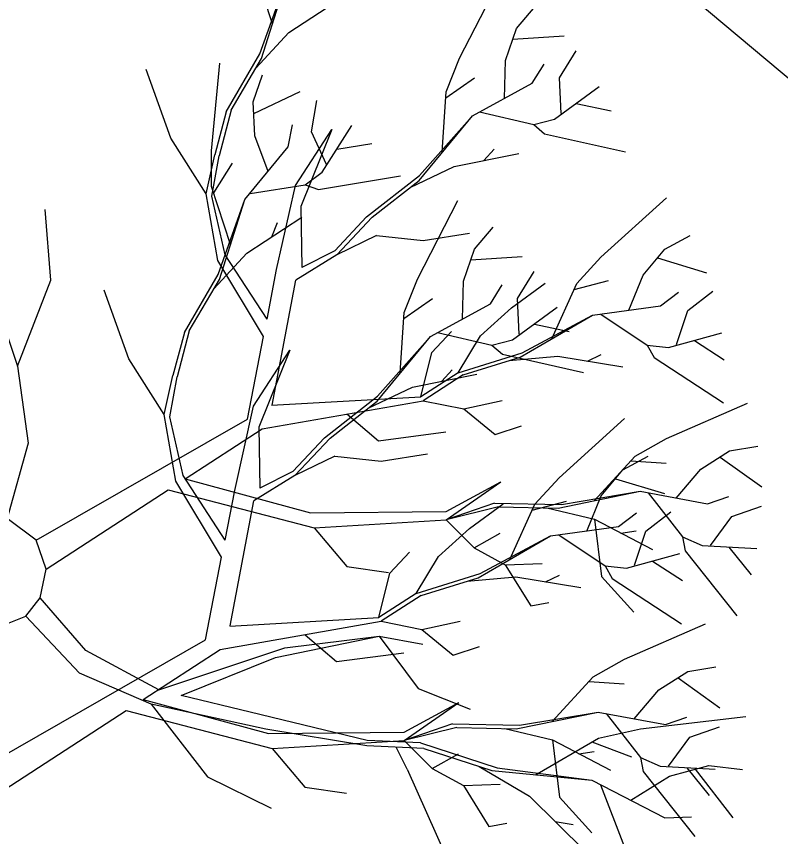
# Model space of a CAD drawing. Extents: x -438233 to -437334, y -1133133 to -1132623.
# Drawn here: x -437529.741 to -437528.536, y -1132750.843 to -1132749.549 of the extents above; entities that cross this region are included whole.
import ezdxf

# ---------------------------------------------------------------- set-up
doc = ezdxf.new("R2010")
doc.units = 0
doc.layers.add('Vrstva 1', color=7, linetype='Continuous')
doc.layers.add('XR$3$Okno', color=7, linetype='Continuous')

msp = doc.modelspace()

# ---------------------------------------------------------------- linework, layer by layer
at = {"layer": 'Vrstva 1'}
for p, q in [((-437529.3373, -1132749.5601), (-437529.3669, -1132749.469)), ((-437529.3569, -1132749.6076), (-437529.3147, -1132749.4893)), ((-437529.3547, -1132749.6152), (-437529.3147, -1132749.4893)), ((-437529.0423, -1132749.6147), (-437528.9786, -1132749.491)), ((-437529.3115, -1132749.5738), (-437529.2248, -1132749.5172)), ((-437528.9524, -1132749.5674), (-437528.9227, -1132749.5331)), ((-437529.3635, -1132749.6302), (-437529.3115, -1132749.5738)), ((-437528.9698, -1132749.6179), (-437528.9524, -1132749.5674)), ((-437528.9583, -1132749.5844), (-437528.8774, -1132749.5792)), ((-437529.41, -1132749.6993), (-437529.3569, -1132749.6076)), ((-437528.8848, -1132749.6454), (-437528.8585, -1132749.603)), ((-437529.4336, -1132749.7606), (-437529.4201, -1132749.6222)), ((-437529.4022, -1132749.6963), (-437529.3547, -1132749.6152)), ((-437529.0631, -1132749.6674), (-437529.0423, -1132749.6147)), ((-437528.9712, -1132749.6779), (-437528.9698, -1132749.6179)), ((-437528.9274, -1132749.6539), (-437528.9088, -1132749.6238)), ((-437529.4975, -1132749.7407), (-437529.5362, -1132749.6324)), ((-437529.3674, -1132749.6832), (-437529.3527, -1132749.6408)), ((-437529.0636, -1132749.6772), (-437529.0185, -1132749.6454)), ((-437528.8818, -1132749.702), (-437528.8848, -1132749.6454)), ((-437529.022, -1132749.7056), (-437528.9274, -1132749.6539)), ((-437528.8923, -1132749.7105), (-437528.8218, -1132749.6593)), ((-437529.3665, -1132749.7016), (-437529.2935, -1132749.6668)), ((-437529.0695, -1132749.763), (-437529.0631, -1132749.6674)), ((-437529.3648, -1132749.7369), (-437529.3674, -1132749.6832)), ((-437529.2756, -1132749.7308), (-437529.2672, -1132749.6815)), ((-437528.858, -1132749.6858), (-437528.8032, -1132749.6975)), ((-437529.41, -1132749.6993), (-437529.4279, -1132749.7671)), ((-437529.4022, -1132749.6963), (-437529.4211, -1132749.7688)), ((-437529.0107, -1132749.6993), (-437528.9249, -1132749.7193)), ((-437529.106, -1132749.8075), (-437529.022, -1132749.7056)), ((-437529.1053, -1132749.7997), (-437529.022, -1132749.7056)), ((-437528.9249, -1132749.7193), (-437528.8923, -1132749.7105)), ((-437529.3123, -1132749.7545), (-437529.3057, -1132749.7197)), ((-437529.3008, -1132749.8154), (-437529.2434, -1132749.7272)), ((-437529.2434, -1132749.7272), (-437529.2927, -1132749.8487)), ((-437529.2587, -1132749.7942), (-437529.2121, -1132749.7205)), ((-437528.9249, -1132749.7193), (-437528.908, -1132749.7336)), ((-437529.4419, -1132749.8286), (-437529.4975, -1132749.7407)), ((-437529.3439, -1132749.7932), (-437529.3648, -1132749.7369)), ((-437529.2521, -1132749.782), (-437529.2756, -1132749.7308)), ((-437528.908, -1132749.7336), (-437528.7804, -1132749.762)), ((-437529.3809, -1132749.8376), (-437529.3123, -1132749.7545)), ((-437529.2359, -1132749.7582), (-437529.1805, -1132749.7491)), ((-437529.4419, -1132749.8286), (-437529.4279, -1132749.7671)), ((-437529.4331, -1132749.8172), (-437529.4336, -1132749.7606)), ((-437529.0504, -1132749.7855), (-437528.9489, -1132749.7647)), ((-437529.0038, -1132749.7757), (-437528.9877, -1132749.7581)), ((-437529.4328, -1132749.832), (-437529.4211, -1132749.7688)), ((-437529.4299, -1132749.8268), (-437529.4, -1132749.78)), ((-437529.2859, -1132749.8143), (-437529.2587, -1132749.7942)), ((-437529.12, -1132749.8183), (-437529.0504, -1132749.7855)), ((-437529.2645, -1132749.8217), (-437529.1354, -1132749.8001)), ((-437529.1888, -1132749.8651), (-437529.1053, -1132749.7997)), ((-437529.4035, -1132749.9084), (-437529.4331, -1132749.8172)), ((-437529.3726, -1132749.8278), (-437529.2859, -1132749.8143)), ((-437529.3307, -1132749.9482), (-437529.3008, -1132749.8154)), ((-437529.2859, -1132749.8143), (-437529.2645, -1132749.8217)), ((-437529.18, -1132749.8656), (-437529.106, -1132749.8075)), ((-437529.4233, -1132749.9337), (-437529.4419, -1132749.8286)), ((-437529.4117, -1132749.9249), (-437529.4328, -1132749.832)), ((-437529.4231, -1132749.9559), (-437529.3809, -1132749.8376)), ((-437529.4209, -1132749.9635), (-437529.3809, -1132749.8376)), ((-437529.1085, -1132749.963), (-437529.0448, -1132749.8393)), ((-437528.8191, -1132749.9283), (-437528.7157, -1132749.835)), ((-437529.6869, -1132749.9646), (-437529.6959, -1132749.8534)), ((-437529.2927, -1132749.8487), (-437529.291, -1132749.945)), ((-437529.3777, -1132749.9221), (-437529.291, -1132749.8655)), ((-437529.1888, -1132749.8651), (-437529.239, -1132749.9185)), ((-437529.18, -1132749.8656), (-437529.2358, -1132749.9249)), ((-437529.338, -1132749.8964), (-437529.3295, -1132749.8738)), ((-437529.0186, -1132749.9157), (-437528.9889, -1132749.8814)), ((-437529.1729, -1132749.8943), (-437529.2358, -1132749.9249)), ((-437529.1729, -1132749.8943), (-437529.0994, -1132749.9021)), ((-437529.0994, -1132749.9021), (-437529.0264, -1132749.8906)), ((-437528.7184, -1132749.9158), (-437528.6787, -1132749.8945)), ((-437529.4297, -1132749.9785), (-437529.3777, -1132749.9221)), ((-437529.239, -1132749.9185), (-437529.291, -1132749.945)), ((-437529.036, -1132749.9662), (-437529.0186, -1132749.9157)), ((-437528.7525, -1132749.957), (-437528.7184, -1132749.9158)), ((-437529.7984, -1132749.9249), (-437529.7391, -1132750.1003)), ((-437529.3512, -1132750.0535), (-437529.4233, -1132749.9337)), ((-437529.3458, -1132750.0266), (-437529.4117, -1132749.9249)), ((-437529.2358, -1132749.9249), (-437529.3003, -1132749.9648)), ((-437529.0244, -1132749.9326), (-437528.9436, -1132749.9275)), ((-437528.8571, -1132749.9702), (-437528.8191, -1132749.9283)), ((-437528.7299, -1132749.9298), (-437528.6525, -1132749.9533)), ((-437529.3458, -1132750.0266), (-437529.3307, -1132749.9482)), ((-437529.4762, -1132750.0475), (-437529.4231, -1132749.9559)), ((-437528.9509, -1132749.9936), (-437528.9247, -1132749.9513)), ((-437528.775, -1132750.0124), (-437528.7525, -1132749.957)), ((-437529.7391, -1132750.1003), (-437529.6869, -1132749.9646)), ((-437529.4684, -1132750.0446), (-437529.4209, -1132749.9635)), ((-437529.3378, -1132750.1621), (-437529.3003, -1132749.9648)), ((-437529.1293, -1132750.0157), (-437529.1085, -1132749.963)), ((-437529.0374, -1132750.0262), (-437529.036, -1132749.9662)), ((-437528.9936, -1132750.0022), (-437528.975, -1132749.9721)), ((-437528.9602, -1132750.0082), (-437528.9073, -1132749.9697)), ((-437528.8968, -1132750.0574), (-437528.8571, -1132749.9702)), ((-437528.8612, -1132749.9793), (-437528.8073, -1132749.9653)), ((-437529.5637, -1132750.0889), (-437529.6024, -1132749.9807)), ((-437528.7255, -1132750.0055), (-437528.6971, -1132749.9839)), ((-437528.6824, -1132750.0126), (-437528.6429, -1132749.9822)), ((-437529.1298, -1132750.0255), (-437529.0847, -1132749.9936)), ((-437528.948, -1132750.0502), (-437528.9509, -1132749.9936)), ((-437529.0881, -1132750.0539), (-437528.9936, -1132750.0022)), ((-437529.009, -1132750.0528), (-437528.9602, -1132750.0082)), ((-437528.9585, -1132750.0588), (-437528.888, -1132750.0076)), ((-437528.8323, -1132750.0202), (-437528.7255, -1132750.0055)), ((-437528.6998, -1132750.0665), (-437528.6824, -1132750.0126)), ((-437529.1357, -1132750.1112), (-437529.1293, -1132750.0157)), ((-437528.9467, -1132750.0864), (-437528.8323, -1132750.0202)), ((-437528.9433, -1132750.0793), (-437528.8323, -1132750.0202)), ((-437528.8193, -1132750.0185), (-437528.7463, -1132750.0675)), ((-437528.9242, -1132750.0341), (-437528.8694, -1132750.0458)), ((-437529.4762, -1132750.0475), (-437529.4941, -1132750.1154)), ((-437529.4684, -1132750.0446), (-437529.4873, -1132750.1171)), ((-437529.0859, -1132750.079), (-437529.0548, -1132750.0459)), ((-437529.0769, -1132750.0475), (-437528.9911, -1132750.0676)), ((-437529.0445, -1132750.1109), (-437529.009, -1132750.0528)), ((-437528.7128, -1132750.0709), (-437528.6287, -1132750.0481)), ((-437529.3767, -1132750.1844), (-437529.3512, -1132750.0535)), ((-437529.1722, -1132750.1558), (-437529.0881, -1132750.0539)), ((-437529.1714, -1132750.148), (-437529.0881, -1132750.0539)), ((-437528.9911, -1132750.0676), (-437528.9585, -1132750.0588)), ((-437528.6718, -1132750.0599), (-437528.6246, -1132750.0903)), ((-437529.367, -1132750.1637), (-437529.3096, -1132750.0755)), ((-437529.3096, -1132750.0755), (-437529.3589, -1132750.197)), ((-437529.1033, -1132750.1488), (-437529.0859, -1132750.079)), ((-437529.0445, -1132750.1109), (-437528.9433, -1132750.0793)), ((-437528.9911, -1132750.0676), (-437528.9742, -1132750.0818)), ((-437528.7463, -1132750.0675), (-437528.7353, -1132750.0871)), ((-437528.7463, -1132750.0675), (-437528.7128, -1132750.0709)), ((-437529.5081, -1132750.1769), (-437529.5637, -1132750.0889)), ((-437529.0364, -1132750.1143), (-437528.9467, -1132750.0864)), ((-437528.9742, -1132750.0818), (-437528.8466, -1132750.1103)), ((-437528.9639, -1132750.0915), (-437528.887, -1132750.0849)), ((-437528.887, -1132750.0849), (-437528.7848, -1132750.1015)), ((-437528.8404, -1132750.0925), (-437528.8186, -1132750.0819)), ((-437528.7353, -1132750.0871), (-437528.626, -1132750.1586)), ((-437529.7391, -1132750.1003), (-437529.7224, -1132750.2218)), ((-437529.5081, -1132750.1769), (-437529.4941, -1132750.1154)), ((-437529.499, -1132750.1803), (-437529.4873, -1132750.1171)), ((-437529.1166, -1132750.1338), (-437529.0151, -1132750.113)), ((-437529.0445, -1132750.1109), (-437529.1033, -1132750.1488)), ((-437529.0364, -1132750.1143), (-437529.0996, -1132750.155)), ((-437529.07, -1132750.124), (-437529.0538, -1132750.1063)), ((-437529.1861, -1132750.1666), (-437529.1166, -1132750.1338)), ((-437529.3534, -1132750.1995), (-437529.0996, -1132750.155)), ((-437529.3385, -1132750.1623), (-437529.1033, -1132750.1488)), ((-437529.255, -1132750.2134), (-437529.1714, -1132750.148)), ((-437529.2462, -1132750.2139), (-437529.1722, -1132750.1558)), ((-437529.0996, -1132750.155), (-437529.0352, -1132750.1679)), ((-437529.0352, -1132750.1679), (-437528.9752, -1132750.1547)), ((-437529.3968, -1132750.2965), (-437529.367, -1132750.1637)), ((-437529.0352, -1132750.1679), (-437528.9859, -1132750.2084)), ((-437528.7159, -1132750.2145), (-437528.5883, -1132750.1589)), ((-437529.4895, -1132750.282), (-437529.5081, -1132750.1769)), ((-437529.4779, -1132750.2732), (-437529.499, -1132750.1803)), ((-437529.2197, -1132750.176), (-437529.1702, -1132750.2184)), ((-437529.7099, -1132750.3752), (-437529.3767, -1132750.1844)), ((-437528.9859, -1132750.2084), (-437528.9445, -1132750.1946)), ((-437528.8853, -1132750.2766), (-437528.7819, -1132750.1833)), ((-437529.475, -1132750.2784), (-437529.3534, -1132750.1995)), ((-437529.3589, -1132750.197), (-437529.3572, -1132750.2933)), ((-437529.1702, -1132750.2184), (-437529.0636, -1132750.2044)), ((-437529.255, -1132750.2134), (-437529.3052, -1132750.2668)), ((-437529.2462, -1132750.2139), (-437529.302, -1132750.2732)), ((-437528.7652, -1132750.2427), (-437528.7159, -1132750.2145)), ((-437529.7224, -1132750.2218), (-437529.7555, -1132750.3409)), ((-437528.6616, -1132750.263), (-437528.6162, -1132750.2343)), ((-437528.6162, -1132750.2343), (-437528.5716, -1132750.2267)), ((-437529.2391, -1132750.2426), (-437529.302, -1132750.2732)), ((-437529.2391, -1132750.2426), (-437529.1656, -1132750.2504)), ((-437529.1656, -1132750.2504), (-437529.0926, -1132750.2389)), ((-437528.8301, -1132750.313), (-437528.7652, -1132750.2427)), ((-437528.7846, -1132750.2641), (-437528.7449, -1132750.2428)), ((-437528.6314, -1132750.2441), (-437528.5655, -1132750.2912)), ((-437528.7718, -1132750.2498), (-437528.7164, -1132750.2534)), ((-437529.412, -1132750.3749), (-437529.4779, -1132750.2732)), ((-437529.302, -1132750.2732), (-437529.3665, -1132750.3131)), ((-437529.3052, -1132750.2668), (-437529.3572, -1132750.2933)), ((-437528.8186, -1132750.3053), (-437528.7846, -1132750.2641)), ((-437528.7005, -1132750.3086), (-437528.6616, -1132750.263)), ((-437529.4174, -1132750.4018), (-437529.4895, -1132750.282)), ((-437529.475, -1132750.2784), (-437529.2772, -1132750.3321)), ((-437529.0634, -1132750.3299), (-437528.9769, -1132750.2828)), ((-437529.0634, -1132750.3431), (-437528.9769, -1132750.2828)), ((-437528.9233, -1132750.3185), (-437528.8853, -1132750.2766)), ((-437528.7961, -1132750.2781), (-437528.7187, -1132750.3016)), ((-437529.6942, -1132750.4208), (-437529.5017, -1132750.2958)), ((-437529.5017, -1132750.2958), (-437529.2716, -1132750.3556)), ((-437529.412, -1132750.3749), (-437529.3968, -1132750.2965)), ((-437528.8867, -1132750.3245), (-437528.7574, -1132750.298)), ((-437528.8813, -1132750.3189), (-437528.7574, -1132750.298)), ((-437528.7574, -1132750.298), (-437528.651, -1132750.3176)), ((-437528.8412, -1132750.3607), (-437528.8186, -1132750.3053)), ((-437528.7446, -1132750.3005), (-437528.6907, -1132750.3698)), ((-437528.651, -1132750.3176), (-437528.6177, -1132750.3061)), ((-437529.404, -1132750.5103), (-437529.3665, -1132750.3131)), ((-437528.9872, -1132750.3169), (-437529.0634, -1132750.3431)), ((-437528.9805, -1132750.3225), (-437529.0634, -1132750.3431)), ((-437529.0264, -1132750.3565), (-437528.9735, -1132750.318)), ((-437528.9872, -1132750.3169), (-437528.8813, -1132750.3189)), ((-437528.9805, -1132750.3225), (-437528.8867, -1132750.3245)), ((-437528.963, -1132750.4057), (-437528.9233, -1132750.3185)), ((-437528.9274, -1132750.3276), (-437528.8735, -1132750.3136)), ((-437528.9044, -1132750.324), (-437528.8296, -1132750.3421)), ((-437528.6128, -1132750.3377), (-437528.5658, -1132750.3213)), ((-437529.2772, -1132750.3321), (-437529.0634, -1132750.3299)), ((-437528.7917, -1132750.3538), (-437528.7633, -1132750.3322)), ((-437528.7486, -1132750.3609), (-437528.7091, -1132750.3305)), ((-437528.6464, -1132750.3835), (-437528.6128, -1132750.3377)), ((-437529.7099, -1132750.3752), (-437529.7555, -1132750.3409)), ((-437529.2716, -1132750.3556), (-437529.0634, -1132750.3431)), ((-437529.0634, -1132750.3431), (-437529.019, -1132750.387)), ((-437528.8296, -1132750.3421), (-437528.8181, -1132750.4323)), ((-437528.8296, -1132750.3421), (-437528.738, -1132750.3899)), ((-437529.2716, -1132750.3556), (-437529.2199, -1132750.4166)), ((-437529.0752, -1132750.4011), (-437529.0264, -1132750.3565)), ((-437529.019, -1132750.387), (-437528.9779, -1132750.3639)), ((-437528.8985, -1132750.3685), (-437528.7917, -1132750.3538)), ((-437528.7877, -1132750.3642), (-437528.7637, -1132750.3605)), ((-437528.766, -1132750.4148), (-437528.7486, -1132750.3609)), ((-437529.6942, -1132750.4208), (-437529.7099, -1132750.3752)), ((-437529.0129, -1132750.4346), (-437528.8985, -1132750.3685)), ((-437529.0095, -1132750.4275), (-437528.8985, -1132750.3685)), ((-437528.8855, -1132750.3668), (-437528.8125, -1132750.4158)), ((-437528.6907, -1132750.3698), (-437528.6865, -1132750.3919)), ((-437528.6907, -1132750.3698), (-437528.6598, -1132750.3835)), ((-437529.019, -1132750.387), (-437528.97, -1132750.4139)), ((-437528.6598, -1132750.3835), (-437528.5731, -1132750.3884)), ((-437528.6175, -1132750.386), (-437528.5824, -1132750.4298)), ((-437529.4429, -1132750.5326), (-437529.4174, -1132750.4018)), ((-437529.1521, -1132750.4273), (-437529.121, -1132750.3942)), ((-437529.1107, -1132750.4591), (-437529.0752, -1132750.4011)), ((-437528.779, -1132750.4192), (-437528.6949, -1132750.3964)), ((-437528.6865, -1132750.3919), (-437528.605, -1132750.4943)), ((-437528.97, -1132750.4139), (-437528.9117, -1132750.412)), ((-437528.97, -1132750.4139), (-437528.9296, -1132750.4788)), ((-437528.8125, -1132750.4158), (-437528.8015, -1132750.4354)), ((-437528.8125, -1132750.4158), (-437528.779, -1132750.4192)), ((-437528.738, -1132750.4082), (-437528.6908, -1132750.4386)), ((-437529.7035, -1132750.4661), (-437529.6942, -1132750.4208)), ((-437529.2199, -1132750.4166), (-437529.1543, -1132750.4259)), ((-437529.1695, -1132750.4971), (-437529.1521, -1132750.4273)), ((-437529.1107, -1132750.4591), (-437529.0095, -1132750.4275)), ((-437529.1026, -1132750.4626), (-437529.0129, -1132750.4346)), ((-437529.0301, -1132750.4398), (-437528.9532, -1132750.4332)), ((-437528.9532, -1132750.4332), (-437528.851, -1132750.4498)), ((-437528.9066, -1132750.4408), (-437528.8848, -1132750.4302)), ((-437528.8181, -1132750.4323), (-437528.7674, -1132750.4889)), ((-437528.8015, -1132750.4354), (-437528.6922, -1132750.5069)), ((-437529.7261, -1132750.495), (-437529.7035, -1132750.4661)), ((-437529.6313, -1132750.5494), (-437529.7035, -1132750.4661)), ((-437529.1107, -1132750.4591), (-437529.1695, -1132750.4971)), ((-437529.1026, -1132750.4626), (-437529.1658, -1132750.5032)), ((-437528.9296, -1132750.4788), (-437528.9012, -1132750.4735)), ((-437529.78, -1132750.5163), (-437529.7261, -1132750.495)), ((-437529.6413, -1132750.5849), (-437529.7261, -1132750.495)), ((-437529.4196, -1132750.5478), (-437529.1658, -1132750.5032)), ((-437529.4047, -1132750.5106), (-437529.1695, -1132750.4971)), ((-437529.1658, -1132750.5032), (-437529.1014, -1132750.5162)), ((-437529.1014, -1132750.5162), (-437529.0414, -1132750.503)), ((-437529.1014, -1132750.5162), (-437529.0521, -1132750.5567)), ((-437528.7821, -1132750.5628), (-437528.6545, -1132750.5072)), ((-437529.3324, -1132750.5602), (-437529.1687, -1132750.5266)), ((-437529.3177, -1132750.5452), (-437529.1687, -1132750.5266)), ((-437529.2859, -1132750.5243), (-437529.2364, -1132750.5667)), ((-437529.1687, -1132750.5266), (-437529.1075, -1132750.6092)), ((-437529.1687, -1132750.5266), (-437529.0999, -1132750.5391)), ((-437529.7761, -1132750.7235), (-437529.4429, -1132750.5326)), ((-437529.5166, -1132750.6111), (-437529.3177, -1132750.5452)), ((-437529.0521, -1132750.5567), (-437529.0107, -1132750.5429)), ((-437529.5166, -1132750.6111), (-437529.6313, -1132750.5494)), ((-437529.5412, -1132750.6267), (-437529.4196, -1132750.5478)), ((-437529.2364, -1132750.5667), (-437529.1298, -1132750.5527)), ((-437529.4813, -1132750.62), (-437529.3324, -1132750.5602)), ((-437528.8314, -1132750.591), (-437528.7821, -1132750.5628)), ((-437528.7278, -1132750.6113), (-437528.6824, -1132750.5826)), ((-437528.6824, -1132750.5826), (-437528.6378, -1132750.575)), ((-437529.5286, -1132750.6337), (-437529.6413, -1132750.5849)), ((-437528.8963, -1132750.6613), (-437528.8314, -1132750.591)), ((-437528.6976, -1132750.5924), (-437528.6317, -1132750.6395)), ((-437529.1075, -1132750.6092), (-437529.0256, -1132750.642)), ((-437528.838, -1132750.5981), (-437528.7826, -1132750.6017)), ((-437529.3723, -1132750.6464), (-437529.4813, -1132750.62)), ((-437528.7667, -1132750.6569), (-437528.7278, -1132750.6113)), ((-437529.5412, -1132750.6267), (-437529.3434, -1132750.6804)), ((-437529.5286, -1132750.6337), (-437529.4397, -1132750.7486)), ((-437529.3478, -1132750.6736), (-437529.5286, -1132750.6337)), ((-437529.1296, -1132750.6782), (-437529.0431, -1132750.6311)), ((-437529.1296, -1132750.6914), (-437529.0431, -1132750.6311)), ((-437529.7604, -1132750.7691), (-437529.5679, -1132750.6441)), ((-437529.5679, -1132750.6441), (-437529.3378, -1132750.7039)), ((-437529.1881, -1132750.6913), (-437529.3723, -1132750.6464)), ((-437528.9529, -1132750.6728), (-437528.8235, -1132750.6463)), ((-437528.9475, -1132750.6671), (-437528.8235, -1132750.6463)), ((-437528.8235, -1132750.6463), (-437528.7172, -1132750.6659)), ((-437528.8108, -1132750.6488), (-437528.7569, -1132750.7181)), ((-437528.7569, -1132750.6729), (-437528.5908, -1132750.6533)), ((-437528.7172, -1132750.6659), (-437528.6839, -1132750.6544)), ((-437529.1886, -1132750.6998), (-437529.3478, -1132750.6736)), ((-437529.0534, -1132750.6652), (-437529.1296, -1132750.6914)), ((-437529.0467, -1132750.6708), (-437529.1296, -1132750.6914)), ((-437529.0534, -1132750.6652), (-437528.9475, -1132750.6671)), ((-437529.0467, -1132750.6708), (-437528.9529, -1132750.6728)), ((-437528.9705, -1132750.6723), (-437528.8958, -1132750.6904)), ((-437528.823, -1132750.6876), (-437528.7569, -1132750.6729)), ((-437528.679, -1132750.686), (-437528.632, -1132750.6696)), ((-437529.3434, -1132750.6804), (-437529.1296, -1132750.6782)), ((-437528.9222, -1132750.7452), (-437528.823, -1132750.6876)), ((-437528.7126, -1132750.7318), (-437528.679, -1132750.686)), ((-437529.3378, -1132750.7039), (-437529.1296, -1132750.6914)), ((-437529.0984, -1132750.7038), (-437529.1886, -1132750.6998)), ((-437529.104, -1132750.6949), (-437529.1881, -1132750.6913)), ((-437529.1296, -1132750.6914), (-437529.0852, -1132750.7353)), ((-437529.104, -1132750.6949), (-437528.983, -1132750.7344)), ((-437528.8958, -1132750.6904), (-437528.8843, -1132750.7806)), ((-437528.8958, -1132750.6904), (-437528.8042, -1132750.7382)), ((-437528.8333, -1132750.6935), (-437528.7708, -1132750.717)), ((-437529.3378, -1132750.7039), (-437529.2861, -1132750.7649)), ((-437529.1249, -1132750.7363), (-437529.1422, -1132750.7018)), ((-437529.0984, -1132750.7038), (-437528.9911, -1132750.7388)), ((-437529.0852, -1132750.7353), (-437529.044, -1132750.7122)), ((-437528.8539, -1132750.7125), (-437528.8299, -1132750.7088)), ((-437528.7569, -1132750.7181), (-437528.7527, -1132750.7402)), ((-437528.7569, -1132750.7181), (-437528.726, -1132750.7318)), ((-437529.1249, -1132750.7363), (-437529.0403, -1132750.9262)), ((-437529.0852, -1132750.7353), (-437529.0362, -1132750.7622)), ((-437529.0114, -1132750.7322), (-437528.932, -1132750.779)), ((-437528.9911, -1132750.7388), (-437528.8335, -1132750.754)), ((-437528.983, -1132750.7344), (-437528.8335, -1132750.754)), ((-437528.726, -1132750.7318), (-437528.6393, -1132750.7367)), ((-437528.7113, -1132750.7474), (-437528.6491, -1132750.7305)), ((-437528.6837, -1132750.7343), (-437528.6486, -1132750.7781)), ((-437528.6704, -1132750.7363), (-437528.6111, -1132750.8133)), ((-437528.6491, -1132750.7305), (-437528.5957, -1132750.7371)), ((-437529.4397, -1132750.7486), (-437529.3395, -1132750.7983)), ((-437528.7721, -1132750.7856), (-437528.7113, -1132750.7474)), ((-437528.7527, -1132750.7402), (-437528.6712, -1132750.8426)), ((-437529.2861, -1132750.7649), (-437529.2204, -1132750.7742)), ((-437529.0362, -1132750.7622), (-437528.9779, -1132750.7602)), ((-437529.0362, -1132750.7622), (-437528.9958, -1132750.8271)), ((-437528.8335, -1132750.754), (-437528.7186, -1132750.8135)), ((-437528.8198, -1132750.7611), (-437528.7821, -1132750.8598)), ((-437528.932, -1132750.779), (-437528.8433, -1132750.8662)), ((-437528.8843, -1132750.7806), (-437528.8336, -1132750.8372)), ((-437528.7186, -1132750.8135), (-437528.6763, -1132750.812)), ((-437528.9958, -1132750.8271), (-437528.9674, -1132750.8217)), ((-437528.8914, -1132750.8189), (-437528.8629, -1132750.8236))]:
    msp.add_line(p, q, dxfattribs=at)
at = {"layer": 'XR$3$Okno'}
msp.add_lwpolyline([(-437529.6882, -1132752.5845), (-437527.7617, -1132750.2848), (-437530.0613, -1132748.3583), (-437531.9879, -1132750.6579), (-437529.6882, -1132752.5845)], dxfattribs=at)

doc.saveas('drawing.dxf')
